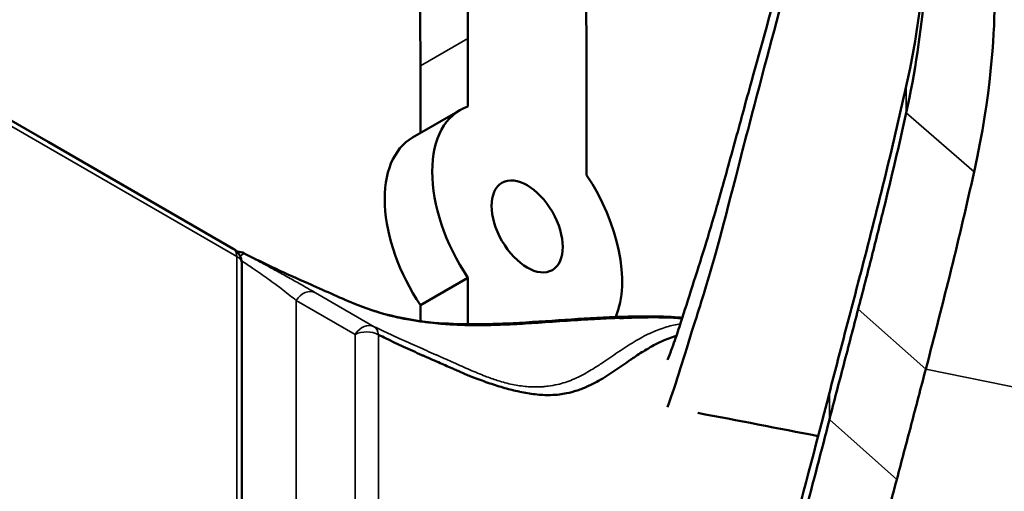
# Model space of a CAD drawing. Header units: millimetres. Extents: x 0 to 2100, y 0 to 1485.
# Tile 520 of 656: x 1661 to 1690, y 1064 to 1078. Entities that reach past the tile are written whole.
import ezdxf

# ---------------------------------------------------------------- set-up
doc = ezdxf.new("R2010")
doc.units = ezdxf.units.MM
doc.header["$LTSCALE"] = 5
doc.layers.add('Sichtbar (ISO)', color=7, linetype='Continuous', lineweight=50)
doc.layers.add('Sichtbar schmal (ISO)', color=7, linetype='Continuous', lineweight=35)

msp = doc.modelspace()

# ---------------------------------------------------------------- linework, layer by layer
at = {"layer": 'Sichtbar (ISO)'}
for p, q in [((1656.1625, 1077.6947), (1661.6299, 1074.5382)), ((1674.1321, 1077.6204), (1674.1321, 1075.5871)), ((1672.7179, 1074.7987), (1672.7179, 1076.8039)), ((1673.8999, 1075.4811), (1672.4857, 1074.6646)), ((1677.6676, 1073.5459), (1677.6676, 1075.5791)), ((1661.6299, 1074.5382), (1667.1468, 1071.353)), ((1667.3968, 1070.92), (1667.3968, 1059.0157)), ((1672.7179, 1069.6716), (1674.1321, 1070.4881)), ((1674.1321, 1070.4881), (1674.1321, 1069.1031)), ((1672.7179, 1069.195), (1672.7179, 1069.6716)), ((1680.5089, 1069.2769), (1680.515, 1069.2736)), ((1674.1321, 1067.5835), (1674.1321, 1067.5835))]:
    msp.add_line(p, q, dxfattribs=at)
for centre, start, end in [((1666.8968, 1070.92), 359.99997, 59.99789), ((1667.2468, 1070.7682), 62.83701, 87.5289)]:
    msp.add_arc(centre, 0.5, start, end, dxfattribs=at)
for centre, start_param, end_param in [((1675.8999, 1072.017), 6.1729182, 7.9642478), ((1674.4857, 1071.2005), 0, 1.6810625), ((1675.8999, 1072.017), 3.5594382, 4.8226551)]:
    msp.add_ellipse(centre, major_axis=(-2, 3.4641), ratio=0.5773508, start_param=start_param, end_param=end_param, dxfattribs=at)
msp.add_ellipse((1675.8999, 1072.017), major_axis=(-0.75, 1.299), ratio=0.5773508, dxfattribs=at)
for points, knots in [([(1672.7179, 1076.8039), (1672.7179, 1078.3656), (1672.7226, 1081.043), (1672.5168, 1084.345), (1672.1857, 1086.4253), (1671.8673, 1087.8432), (1671.285, 1089.8561), (1670.3632, 1092.1827), (1669.3892, 1094.3633), (1668.818, 1095.6032), (1668.5369, 1096.2075), (1668.4471, 1096.4001)], [0, 0, 0, 0, 0.09128719, 0.15663563, 0.18631718, 0.20370177, 0.23189281, 0.29159265, 0.325185, 0.34698538, 0.35719112, 0.35719112, 0.35719112, 0.35719112]), ([(1670.8838, 1094.9936), (1671.1092, 1094.4939), (1671.832, 1092.8613), (1672.6992, 1090.6726), (1673.2815, 1088.6597), (1673.5999, 1087.2418), (1673.931, 1085.1615), (1674.1368, 1081.8595), (1674.1321, 1079.1821), (1674.1321, 1077.6204)], [0.68201317, 0.68201317, 0.68201317, 0.68201317, 0.70840735, 0.76810719, 0.79629823, 0.81368282, 0.84336437, 0.90871281, 1, 1, 1, 1]), ([(1677.6676, 1075.5791), (1677.6676, 1076.8126), (1677.6702, 1078.6689), (1677.5871, 1081.3619), (1677.44, 1083.4519), (1677.1869, 1085.3567), (1676.8683, 1087.0389), (1676.3969, 1088.9347), (1675.7714, 1090.8391), (1675.2785, 1092.1244), (1675.1077, 1092.553)], [0, 0, 0, 0, 0.14497817, 0.21833164, 0.31105916, 0.3813351, 0.4276713, 0.4922581, 0.58227772, 0.62742586, 0.62742586, 0.62742586, 0.62742586]), ([(1680.0802, 1068.0375), (1680.1583, 1068.2327), (1680.2297, 1068.4257), (1680.3602, 1068.7983), (1680.419, 1068.9754), (1680.5818, 1069.4802), (1680.698, 1069.8529), (1681.0648, 1070.9983), (1681.3075, 1071.7663), (1681.6184, 1072.8488), (1681.6851, 1073.085), (1681.823, 1073.5786), (1681.8926, 1073.8301), (1682.0667, 1074.463), (1682.1471, 1074.7568), (1682.3735, 1075.5851), (1682.519, 1076.1187), (1683.0527, 1078.0471), (1683.3653, 1079.1598), (1683.885, 1081.013), (1684.0849, 1081.7267), (1684.4798, 1083.1432), (1684.6898, 1083.9007), (1684.9019, 1084.675)], [0.0000037, 0.0000037, 0.0000037, 0.0000037, 0.1260544, 0.1260544, 0.2426808, 0.2426808, 0.4447452, 0.4447452, 0.8377254, 0.8377254, 0.9455533, 0.9455533, 1.0659062, 1.0659062, 1.178341, 1.178341, 1.364385, 1.364385, 1.6285398, 1.6285398, 1.7876836, 1.7876836, 1.9868967, 1.9868967, 1.9868967, 1.9868967]), ([(1680.0802, 1066.6309), (1680.3585, 1067.4033), (1680.5564, 1068.1016), (1680.9625, 1069.3816), (1681.0607, 1069.6909), (1681.4946, 1071.1004), (1681.747, 1072.0677), (1682.3074, 1074.2472), (1682.4075, 1074.6369), (1683.3172, 1078.1378), (1684.0507, 1080.7527), (1684.9019, 1083.8768)], [0.0000026, 0.0000026, 0.0000026, 0.0000026, 0.4469744, 0.4469744, 0.5868122, 0.5868122, 1.0662477, 1.0662477, 1.1897489, 1.1897489, 2.0748616, 2.0748616, 2.0748616, 2.0748616]), ([(1687.0555, 1083.9759), (1687.2898, 1083.5296), (1687.4535, 1083.0708), (1687.6789, 1082.1377), (1687.7391, 1081.6642), (1687.7851, 1080.8725), (1687.789, 1080.5541), (1687.7783, 1079.8455), (1687.7601, 1079.4349), (1687.6415, 1077.8103), (1687.4535, 1076.6086), (1687.1892, 1075.403)], [-1.4956178, -1.4956178, -1.4956178, -1.4956178, -1.2445901, -1.2445901, -0.9908779, -0.9908779, -0.8210251, -0.8210251, -0.6120938, -0.6120938, -0.0000118, -0.0000118, -0.0000118, -0.0000118]), ([(1689.0027, 1082.7129), (1689.7402, 1081.3097), (1689.8405, 1079.8071), (1689.8072, 1077.6634), (1689.7256, 1075.9772), (1689.2096, 1073.6427)], [-2.6690686, -2.6690686, -2.6690686, -2.6690686, -1.1878331, -1.1878331, -0.0000097, -0.0000097, -0.0000097, -0.0000097]), ([(1687.1892, 1076.1936), (1687.5051, 1077.6315), (1687.7114, 1079.0673), (1687.7745, 1080.6287), (1687.7782, 1080.7429), (1687.7808, 1080.8555)], [0.000001, 0.000001, 0.000001, 0.000001, 0.73153478, 0.73153478, 0.79007457, 0.79007457, 0.79007457, 0.79007457]), ([(1685.8179, 1070.5686), (1686.0636, 1071.5161), (1686.3061, 1072.4641), (1686.7667, 1074.3389), (1686.9854, 1075.2658), (1687.1892, 1076.1936)], [0.00028117, 0.00028117, 0.00028117, 0.00028117, 0.48367394, 0.48367394, 0.95571152, 0.95571152, 0.95571152, 0.95571152]), ([(1687.1892, 1075.4029), (1686.9777, 1074.4403), (1686.7503, 1073.4782), (1686.3914, 1072.0215), (1686.2669, 1071.5266), (1686.0148, 1070.5375), (1685.8871, 1070.0432), (1685.7587, 1069.5491)], [-0.99436785, -0.99436785, -0.99436785, -0.99436785, -0.50452741, -0.50452741, -0.25227278, -0.25227278, -0.00019653, -0.00019653, -0.00019653, -0.00019653]), ([(1689.2095, 1073.6427), (1688.9972, 1072.6752), (1688.767, 1071.7031), (1688.2851, 1069.7484), (1688.0276, 1068.7451), (1687.7723, 1067.7618)], [-0.99039807, -0.99039807, -0.99039807, -0.99039807, -0.5018999, -0.5018999, -0.00028196, -0.00028196, -0.00028196, -0.00028196]), ([(1667.4751, 1071.2131), (1668.1031, 1070.8909), (1668.7361, 1070.6011), (1669.8343, 1070.1182), (1670.2872, 1069.9083), (1671.422, 1069.4352), (1672.2218, 1069.2294), (1673.8733, 1069.083), (1674.6778, 1069.0951), (1676.5073, 1069.1899), (1677.5504, 1069.2817), (1679.1955, 1069.3446), (1679.8303, 1069.346), (1680.4087, 1069.308)], [0, 0, 0, 0, 0.2683592, 0.2683592, 0.4696223, 0.4696223, 0.7759193, 0.7759193, 1.0241807, 1.0241807, 1.3430806, 1.3430806, 1.5559784, 1.5559784, 1.5559784, 1.5559784]), ([(1684.9019, 1067.059), (1685.052, 1067.639), (1685.2039, 1068.2206), (1685.5105, 1069.3935), (1685.6648, 1069.9831), (1685.8179, 1070.5731)], [0.000001, 0.000001, 0.000001, 0.000001, 0.29728296, 0.29728296, 0.5995967, 0.5995967, 0.5995967, 0.5995967]), ([(1685.7587, 1069.5535), (1685.6155, 1069.0025), (1685.4717, 1068.4529), (1685.1846, 1067.3527), (1685.0427, 1066.8076), (1684.9019, 1066.2608)], [-0.56021684, -0.56021684, -0.56021684, -0.56021684, -0.27888125, -0.27888125, -0.000001, -0.000001, -0.000001, -0.000001]), ([(1678.6474, 1069.2832), (1678.8154, 1069.2901), (1678.9724, 1069.2957), (1679.1202, 1069.2999), (1679.1521, 1069.3008), (1679.1836, 1069.3016), (1679.2147, 1069.3024), (1679.4178, 1069.3074), (1679.6034, 1069.3094), (1679.7762, 1069.3083), (1679.8133, 1069.308), (1679.8498, 1069.3076), (1679.8858, 1069.3071), (1680.0158, 1069.3051), (1680.139, 1069.3012), (1680.2574, 1069.2952), (1680.3424, 1069.2908), (1680.4249, 1069.2854), (1680.5058, 1069.2786)], [0.8426112, 0.8426112, 0.8426112, 0.8426112, 0.875, 0.875, 0.875, 0.88199997, 0.88199997, 0.88199997, 0.92769931, 0.92769931, 0.92769931, 0.9375, 0.9375, 0.9375, 0.97295539, 0.97295539, 0.97295539, 0.99841625, 0.99841625, 0.99841625, 0.99841625]), ([(1671.4687, 1068.7896), (1671.5473, 1068.7512), (1671.6257, 1068.713), (1671.7041, 1068.6751), (1671.8766, 1068.5918), (1672.0486, 1068.5102), (1672.2203, 1068.4305), (1672.4017, 1068.3464), (1672.5828, 1068.2645), (1672.7638, 1068.1844), (1672.7906, 1068.1725), (1672.8173, 1068.1607), (1672.8441, 1068.149), (1673.0002, 1068.0803), (1673.1564, 1068.0121), (1673.3131, 1067.9431), (1673.443, 1067.8859), (1673.5732, 1067.8282), (1673.7038, 1067.77), (1673.7491, 1067.7498), (1673.7945, 1067.7295), (1673.8399, 1067.7094), (1673.9555, 1067.658), (1674.0713, 1067.6073), (1674.187, 1067.5613)], [0, 0, 0, 0, 0.0212944, 0.0212944, 0.0212944, 0.0681496, 0.0681496, 0.0681496, 0.11768335, 0.11768335, 0.11768335, 0.125, 0.125, 0.125, 0.16770345, 0.16770345, 0.16770345, 0.203125, 0.203125, 0.203125, 0.21543012, 0.21543012, 0.21543012, 0.24674477, 0.24674477, 0.24674477, 0.24674477]), ([(1677.3844, 1067.1282), (1677.4389, 1067.1459), (1677.4926, 1067.1652), (1677.5457, 1067.1858), (1677.7127, 1067.2508), (1677.8729, 1067.3299), (1678.0284, 1067.4179), (1678.1929, 1067.511), (1678.3521, 1067.6141), (1678.5099, 1067.7208), (1678.6694, 1067.8286), (1678.8273, 1067.9401), (1678.9876, 1068.0494), (1679.0199, 1068.0715), (1679.0523, 1068.0934), (1679.0848, 1068.1152), (1679.2069, 1068.1971), (1679.3297, 1068.2768), (1679.4546, 1068.3516), (1679.6006, 1068.4391), (1679.7496, 1068.5199), (1679.9035, 1068.5904), (1680.0436, 1068.6546), (1680.1878, 1068.7102), (1680.3367, 1068.7551), (1680.3396, 1068.7559), (1680.3425, 1068.7568), (1680.3453, 1068.7577)], [0.55784232, 0.55784232, 0.55784232, 0.55784232, 0.57668759, 0.57668759, 0.57668759, 0.63598001, 0.63598001, 0.63598001, 0.69871149, 0.69871149, 0.69871149, 0.76214115, 0.76214115, 0.76214115, 0.77493301, 0.77493301, 0.77493301, 0.82293767, 0.82293767, 0.82293767, 0.87905662, 0.87905662, 0.87905662, 0.93017072, 0.93017072, 0.93017072, 0.93116317, 0.93116317, 0.93116317, 0.93116317]), ([(1687.7711, 1067.7629), (1687.6276, 1067.2113), (1687.484, 1066.664), (1687.1945, 1065.5641), (1687.0506, 1065.0192), (1686.908, 1064.4774)], [-0.55446728, -0.55446728, -0.55446728, -0.55446728, -0.27680727, -0.27680727, -0.00021797, -0.00021797, -0.00021797, -0.00021797]), ([(1674.187, 1067.5613), (1674.199, 1067.5565), (1674.2111, 1067.5518), (1674.2231, 1067.5471), (1674.2579, 1067.5336), (1674.2927, 1067.5201), (1674.3275, 1067.5069), (1674.4804, 1067.4486), (1674.6332, 1067.3932), (1674.7853, 1067.3414), (1674.9352, 1067.2905), (1675.0844, 1067.2431), (1675.2327, 1067.2009), (1675.3767, 1067.16), (1675.5198, 1067.1239), (1675.6613, 1067.0936), (1675.6679, 1067.0922), (1675.6746, 1067.0908), (1675.6812, 1067.0894), (1675.8351, 1067.0571), (1675.9868, 1067.0319), (1676.1353, 1067.0151), (1676.2935, 1066.9971), (1676.4481, 1066.9886), (1676.5976, 1066.9918), (1676.6884, 1066.9937), (1676.7774, 1067), (1676.864, 1067.0111), (1676.9327, 1067.0199), (1677.0005, 1067.0311), (1677.0673, 1067.0446), (1677.1755, 1067.0665), (1677.2812, 1067.0946), (1677.3844, 1067.1282)], [0.24674477, 0.24674477, 0.24674477, 0.24674477, 0.25, 0.25, 0.25, 0.25942366, 0.25942366, 0.25942366, 0.30081, 0.30081, 0.30081, 0.34159324, 0.34159324, 0.34159324, 0.38119493, 0.38119493, 0.38119493, 0.38305567, 0.38305567, 0.38305567, 0.42617757, 0.42617757, 0.42617757, 0.47210364, 0.47210364, 0.47210364, 0.5, 0.5, 0.5, 0.5220983, 0.5220983, 0.5220983, 0.55784232, 0.55784232, 0.55784232, 0.55784232]), ([(1684.9019, 1067.059), (1684.0486, 1063.7618), (1683.3134, 1061.0901), (1682.4012, 1057.7206), (1682.3006, 1057.3486), (1681.7426, 1055.2975), (1681.4906, 1054.4204), (1681.0569, 1052.8154), (1680.9591, 1052.4464), (1680.5548, 1050.8463), (1680.3576, 1049.8098), (1680.0802, 1048.898)], [-2.0822298, -2.0822298, -2.0822298, -2.0822298, -1.1907304, -1.1907304, -1.0661654, -1.0661654, -0.5851967, -0.5851967, -0.4455344, -0.4455344, -0.000001, -0.000001, -0.000001, -0.000001]), ([(1684.9019, 1066.2608), (1684.6593, 1065.3183), (1684.4223, 1064.409), (1683.9625, 1062.6512), (1683.777, 1061.9451), (1683.2032, 1059.7524), (1682.868, 1058.4685), (1682.3213, 1056.3341), (1682.15, 1055.6593), (1681.8813, 1054.6189), (1681.8112, 1054.3499), (1681.6732, 1053.8244), (1681.6067, 1053.5729), (1681.2972, 1052.4087), (1681.0545, 1051.5449), (1680.7833, 1050.4441), (1680.7538, 1050.3224), (1680.6734, 1049.9836), (1680.6228, 1049.761), (1680.501, 1049.2198), (1680.429, 1048.894), (1680.3105, 1048.3861), (1680.2686, 1048.2115), (1680.1789, 1047.8545), (1680.131, 1047.6721), (1680.0802, 1047.4914)], [0.000001, 0.000001, 0.000001, 0.000001, 0.4806471, 0.4806471, 0.8675596, 0.8675596, 1.3686346, 1.3686346, 1.6027939, 1.6027939, 1.7178228, 1.7178228, 1.8203325, 1.8203325, 2.1927573, 2.1927573, 2.2387046, 2.2387046, 2.3197858, 2.3197858, 2.452382, 2.452382, 2.5219521, 2.5219521, 2.5949966, 2.5949966, 2.5949966, 2.5949966]), ([(1686.908, 1064.4774), (1686.6684, 1063.5671), (1686.4214, 1062.6527), (1685.9233, 1060.8555), (1685.6651, 1059.9445), (1684.8576, 1057.1939), (1684.2461, 1055.229), (1683.6606, 1053.422), (1683.5954, 1053.2231), (1683.4215, 1052.6946), (1683.316, 1052.3738), (1682.7453, 1050.6049), (1682.5113, 1049.7711), (1681.9659, 1047.5181), (1681.7069, 1046.2916), (1681.2447, 1045.1789)], [-2.3137793, -2.3137793, -2.3137793, -2.3137793, -2.0138588, -2.0138588, -1.7224731, -1.7224731, -1.1508709, -1.1508709, -1.0633142, -1.0633142, -0.9742979, -0.9742979, -0.5383916, -0.5383916, -0.0000034, -0.0000034, -0.0000034, -0.0000034])]:
    msp.add_open_spline(points, degree=3, knots=knots, dxfattribs=at)
for points in [[(1667.2554, 1071.2684), (1667.2595, 1071.2682), (1667.2637, 1071.268), (1667.2678, 1071.2678)], [(1680.5057, 1069.2786), (1680.4751, 1069.2959), (1680.4424, 1069.3058), (1680.4087, 1069.308)], [(1680.4352, 1069.3046), (1680.4634, 1069.2993), (1680.4916, 1069.294), (1680.5198, 1069.2886)], [(1680.9805, 1066.4599), (1682.1713, 1066.233), (1683.3738, 1066.0011), (1684.5658, 1065.7693)]]:
    msp.add_open_spline(points, degree=3, dxfattribs=at)
at = {"layer": 'Sichtbar schmal (ISO)'}
for p, q in [((1667.2504, 1071.1241), (1656.266, 1077.4659)), ((1672.7179, 1076.8039), (1674.1321, 1077.6204)), ((1687.1892, 1076.1936), (1687.1893, 1075.4032)), ((1687.1893, 1075.403), (1687.1893, 1075.4029)), ((1689.2094, 1073.6427), (1687.1893, 1075.4029)), ((1667.2503, 1059.2199), (1667.2504, 1071.1241)), ((1669.022, 1069.8088), (1670.7741, 1068.7966)), ((1669.022, 1069.8088), (1669.022, 1053.8003)), ((1669.5932, 1070.0413), (1671.3461, 1069.0287)), ((1687.7721, 1067.7641), (1685.7592, 1069.5509)), ((1670.7712, 1056.7038), (1670.7741, 1068.7966)), ((1671.4687, 1068.7896), (1671.4687, 1056.6912)), ((1700.5069, 1065.1514), (1687.7729, 1067.7639)), ((1684.9019, 1067.059), (1684.9019, 1066.2608)), ((1686.908, 1064.4774), (1684.9019, 1066.2608))]:
    msp.add_line(p, q, dxfattribs=at)
for centre, major_axis, ratio, start_param, end_param in [((1666.8968, 1070.92), (0.25, 0.433), 0.5773535, 5.4977675, 6.2831575), ((1667.2469, 1070.7683), (0.021, 0.4995), 0.0951112, 5.9399792, 6.2831797), ((1666.8968, 1070.92), (0.5, 0), 0.5773499, 0, 0.7853906), ((1667.2468, 1070.7682), (0.2283, 0.4449), 0.6081776, 6.253858, 6.2831853), ((1669.363, 1069.5977), (0.2501, 0.433), 0.8019938, 0.0564214, 1.5463338), ((1671.1151, 1068.5855), (0.2501, 0.433), 0.8019938, 0.054113, 1.5463681), ((1671.1151, 1068.5855), (0.2197, 0.4491), 0.6196488, 5.4566699, 6.2420698), ((1671.1151, 1068.5855), (-0.5, 0), 0.5773499, 3.9269898, 5.4628794)]:
    msp.add_ellipse(centre, major_axis=major_axis, ratio=ratio, start_param=start_param, end_param=end_param, dxfattribs=at)
msp.add_open_spline([(1667.4829, 1071.2088), (1667.4576, 1071.2192), (1667.4073, 1071.1826), (1667.353, 1071.1228)], degree=3, dxfattribs=at)
for points, knots in [([(1667.3913, 1070.9941), (1667.5031, 1070.9205), (1667.6123, 1070.8474), (1667.7181, 1070.7755), (1667.8797, 1070.6657), (1668.0334, 1070.5584), (1668.1782, 1070.4547), (1668.3389, 1070.3397), (1668.4886, 1070.2289), (1668.6268, 1070.1232), (1668.7712, 1070.0127), (1668.9031, 1069.9077), (1669.022, 1069.8088)], [0.04420268, 0.04420268, 0.04420268, 0.04420268, 0.20375631, 0.20375631, 0.20375631, 0.44749271, 0.44749271, 0.44749271, 0.71780848, 0.71780848, 0.71780848, 1, 1, 1, 1]), ([(1667.4829, 1071.2088), (1667.6519, 1071.1171), (1667.8243, 1071.0235), (1667.9964, 1070.9298), (1668.0697, 1070.8899), (1668.143, 1070.85), (1668.2159, 1070.8101), (1668.3313, 1070.7471), (1668.4458, 1070.6844), (1668.5591, 1070.622), (1668.6855, 1070.5525), (1668.8103, 1070.4834), (1668.9329, 1070.4151), (1668.992, 1070.3822), (1669.0506, 1070.3494), (1669.1085, 1070.317), (1669.278, 1070.2218), (1669.4413, 1070.129), (1669.593, 1070.0414)], [0, 0, 0, 0, 0.23372078, 0.23372078, 0.23372078, 0.33333333, 0.33333333, 0.33333333, 0.4908584, 0.4908584, 0.4908584, 0.66666667, 0.66666667, 0.66666667, 0.75145229, 0.75145229, 0.75145229, 0.99989433, 0.99989433, 0.99989433, 0.99989433]), ([(1667.4829, 1071.2088), (1667.5345, 1071.1824), (1667.5859, 1071.1562), (1667.6371, 1071.1303), (1667.7686, 1071.0637), (1667.899, 1070.9989), (1668.0281, 1070.9359), (1668.1626, 1070.8703), (1668.2957, 1070.8067), (1668.4273, 1070.7451), (1668.4594, 1070.7301), (1668.4913, 1070.7153), (1668.5231, 1070.7005), (1668.6258, 1070.653), (1668.7274, 1070.6067), (1668.8279, 1070.5614), (1668.9595, 1070.5021), (1669.0892, 1070.4446), (1669.2166, 1070.3884), (1669.3118, 1070.3465), (1669.4057, 1070.3053), (1669.4982, 1070.2648), (1669.5277, 1070.2519), (1669.5571, 1070.239), (1669.5864, 1070.2261), (1669.7059, 1070.1738), (1669.8235, 1070.1222), (1669.9388, 1070.071), (1670.0536, 1070.0201), (1670.1661, 1069.9696), (1670.2764, 1069.9204), (1670.3872, 1069.871), (1670.4958, 1069.8227), (1670.6037, 1069.7762), (1670.7129, 1069.7291), (1670.8213, 1069.6837), (1670.9297, 1069.6406), (1671.0271, 1069.6019), (1671.1246, 1069.5649), (1671.2225, 1069.5301), (1671.236, 1069.5253), (1671.2495, 1069.5206), (1671.2629, 1069.5159), (1671.3779, 1069.4758), (1671.4932, 1069.4388), (1671.6103, 1069.4052), (1671.732, 1069.3702), (1671.8555, 1069.3387), (1671.9811, 1069.3101), (1672.0125, 1069.303), (1672.044, 1069.2961), (1672.0756, 1069.2893), (1672.1764, 1069.2678), (1672.2788, 1069.248), (1672.3831, 1069.2297), (1672.5269, 1069.2045), (1672.6743, 1069.1822), (1672.8266, 1069.1624), (1672.8866, 1069.1547), (1672.9473, 1069.1473), (1673.0089, 1069.1403), (1673.1119, 1069.1287), (1673.2173, 1069.1182), (1673.3255, 1069.1089), (1673.5063, 1069.0934), (1673.6948, 1069.0814), (1673.8936, 1069.0738), (1673.9587, 1069.0713), (1674.0249, 1069.0693), (1674.0923, 1069.0677), (1674.2376, 1069.0644), (1674.3885, 1069.0633), (1674.5455, 1069.0644), (1674.7795, 1069.066), (1675.0272, 1069.0727), (1675.2908, 1069.0844), (1675.3326, 1069.0862), (1675.3749, 1069.0882), (1675.4175, 1069.0903), (1675.6418, 1069.1013), (1675.8774, 1069.1155), (1676.1183, 1069.1312), (1676.4021, 1069.1497), (1676.6931, 1069.1702), (1676.9812, 1069.1897), (1676.9844, 1069.19), (1676.9877, 1069.1902), (1676.991, 1069.1904), (1677.2703, 1069.2093), (1677.5467, 1069.227), (1677.8108, 1069.242), (1678.0534, 1069.2559), (1678.2857, 1069.2675), (1678.5004, 1069.2769), (1678.5203, 1069.2778), (1678.54, 1069.2787), (1678.5596, 1069.2795), (1678.5892, 1069.2808), (1678.6185, 1069.282), (1678.6474, 1069.2832)], [0, 0, 0, 0, 0.01208531, 0.01208531, 0.01208531, 0.04312964, 0.04312964, 0.04312964, 0.0754656, 0.0754656, 0.0754656, 0.08333333, 0.08333333, 0.08333333, 0.10868806, 0.10868806, 0.10868806, 0.14187362, 0.14187362, 0.14187362, 0.16666667, 0.16666667, 0.16666667, 0.17457828, 0.17457828, 0.17457828, 0.20683009, 0.20683009, 0.20683009, 0.23894577, 0.23894577, 0.23894577, 0.27122934, 0.27122934, 0.27122934, 0.30394603, 0.30394603, 0.30394603, 0.33333333, 0.33333333, 0.33333333, 0.33737881, 0.33737881, 0.33737881, 0.37187594, 0.37187594, 0.37187594, 0.40772098, 0.40772098, 0.40772098, 0.41666667, 0.41666667, 0.41666667, 0.44520124, 0.44520124, 0.44520124, 0.48452094, 0.48452094, 0.48452094, 0.5, 0.5, 0.5, 0.52589626, 0.52589626, 0.52589626, 0.5691634, 0.5691634, 0.5691634, 0.58333333, 0.58333333, 0.58333333, 0.61389329, 0.61389329, 0.61389329, 0.65943327, 0.65943327, 0.65943327, 0.66666667, 0.66666667, 0.66666667, 0.70469117, 0.70469117, 0.70469117, 0.74949261, 0.74949261, 0.74949261, 0.75, 0.75, 0.75, 0.79344413, 0.79344413, 0.79344413, 0.83333333, 0.83333333, 0.83333333, 0.83702801, 0.83702801, 0.83702801, 0.8426112, 0.8426112, 0.8426112, 0.8426112]), ([(1671.3461, 1069.0287), (1671.4242, 1068.9905), (1671.5019, 1068.9529), (1671.5792, 1068.9159), (1671.7511, 1068.8336), (1671.921, 1068.7544), (1672.0894, 1068.6776), (1672.2712, 1068.5948), (1672.4511, 1068.5148), (1672.6291, 1068.4363), (1672.8143, 1068.3547), (1672.9974, 1068.2747), (1673.1789, 1068.1948), (1673.2057, 1068.1829), (1673.2325, 1068.1711), (1673.2593, 1068.1593), (1673.4111, 1068.0922), (1673.5613, 1068.0254), (1673.7095, 1067.9589), (1673.8742, 1067.8852), (1674.0364, 1067.812), (1674.1958, 1067.7427), (1674.349, 1067.6762), (1674.4996, 1067.6133), (1674.6477, 1067.5561), (1674.7691, 1067.5092), (1674.8887, 1067.4661), (1675.0062, 1067.4283), (1675.0322, 1067.42), (1675.058, 1067.4119), (1675.0837, 1067.4041), (1675.2297, 1067.3598), (1675.3724, 1067.3242), (1675.5127, 1067.2973), (1675.6581, 1067.2694), (1675.801, 1067.251), (1675.941, 1067.2416), (1676.0877, 1067.2317), (1676.2313, 1067.2316), (1676.3714, 1067.2416), (1676.4232, 1067.2453), (1676.4746, 1067.2503), (1676.5254, 1067.2568), (1676.62, 1067.2688), (1676.7135, 1067.2855), (1676.8062, 1067.3072), (1676.9558, 1067.3423), (1677.1033, 1067.3905), (1677.2508, 1067.452), (1677.4025, 1067.5151), (1677.5542, 1067.5923), (1677.7095, 1067.682), (1677.7732, 1067.7188), (1677.8376, 1067.7578), (1677.9029, 1067.7985), (1677.9951, 1067.8561), (1678.0887, 1067.9175), (1678.1832, 1067.9809), (1678.3417, 1068.0873), (1678.5029, 1068.1995), (1678.6648, 1068.3084), (1678.8243, 1068.4157), (1678.9846, 1068.5197), (1679.1432, 1068.6129), (1679.2218, 1068.6591), (1679.2999, 1068.7026), (1679.377, 1068.7429), (1679.4547, 1068.7836), (1679.5316, 1068.821), (1679.6078, 1068.8552), (1679.7611, 1068.9239), (1679.9118, 1068.9794), (1680.0606, 1069.0227), (1680.1962, 1069.0622), (1680.3302, 1069.0917), (1680.4631, 1069.1125)], [0, 0, 0, 0, 0.01963262, 0.01963262, 0.01963262, 0.06327837, 0.06327837, 0.06327837, 0.110387, 0.110387, 0.110387, 0.15940879, 0.15940879, 0.15940879, 0.16666667, 0.16666667, 0.16666667, 0.20779243, 0.20779243, 0.20779243, 0.2534843, 0.2534843, 0.2534843, 0.29736977, 0.29736977, 0.29736977, 0.33333333, 0.33333333, 0.33333333, 0.34125729, 0.34125729, 0.34125729, 0.38627174, 0.38627174, 0.38627174, 0.43296132, 0.43296132, 0.43296132, 0.48189642, 0.48189642, 0.48189642, 0.5, 0.5, 0.5, 0.53364196, 0.53364196, 0.53364196, 0.58793625, 0.58793625, 0.58793625, 0.64373794, 0.64373794, 0.64373794, 0.66666667, 0.66666667, 0.66666667, 0.69903319, 0.69903319, 0.69903319, 0.75334712, 0.75334712, 0.75334712, 0.80683027, 0.80683027, 0.80683027, 0.83333333, 0.83333333, 0.83333333, 0.86006096, 0.86006096, 0.86006096, 0.91379725, 0.91379725, 0.91379725, 0.96274051, 0.96274051, 0.96274051, 0.96274051])]:
    msp.add_open_spline(points, degree=3, knots=knots, dxfattribs=at)

doc.saveas('drawing.dxf')
